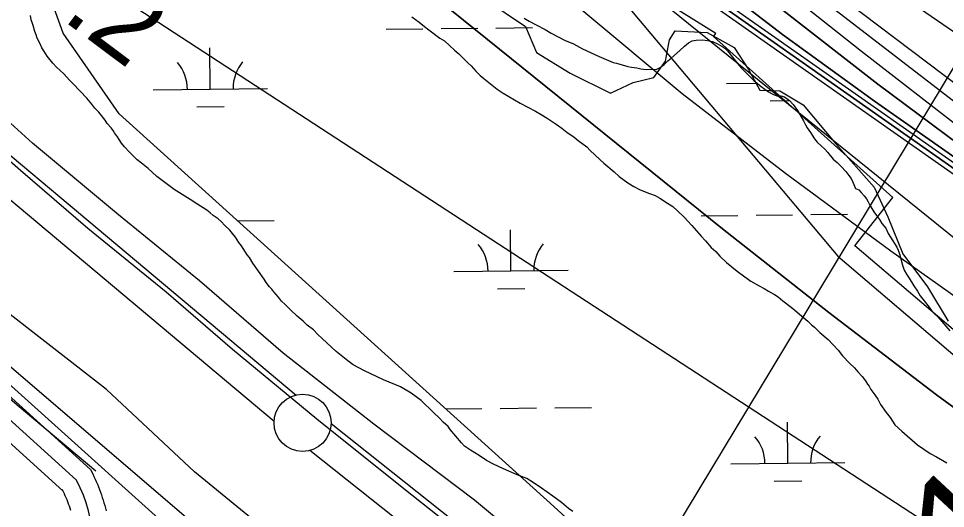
# Model space of a CAD drawing. Extents: x 3651524 to 3689615, y 505651 to 531377.
# Drawn here: x 3659322 to 3660133, y 515199 to 515628 of the extents above; entities that cross this region are included whole.
import ezdxf

# ---------------------------------------------------------------- set-up
doc = ezdxf.new("R2010")
doc.units = 0
for name, color, linetype in [('V-FLOD-BASE', 7, 'Continuous'), ('V-LEVE-TOET', 7, 'Continuous'), ('V-RIVR-EDGE', 7, 'Continuous'), ('V-RIVR-RANG', 7, 'Continuous'), ('V-ROAD-CNTR', 7, 'Continuous'), ('V-RRAP-FSHR', 7, 'Continuous'), ('V-RRAP-RVMT', 7, 'Continuous'), ('V-SITE-OTLN', 7, 'Continuous'), ('V-SITE-VEGE', 7, 'Continuous'), ('V-SURV-IDEN', 7, 'Continuous'), ('V-SURV-LINE', 7, 'Continuous'), ('V-TOPO-DPTH', 7, 'Continuous'), ('V-TOPO-MAJR', 7, 'Continuous'), ('V-TOPO-MINR', 7, 'Continuous'), ('V-TOPO-SHOR', 7, 'Continuous'), ('V-TOPO-WATR', 7, 'Continuous'), ('V-WETL-SWMP', 7, 'Continuous')]:
    doc.layers.add(name, color=color, linetype=linetype)

msp = doc.modelspace()

# ---------------------------------------------------------------- linework, layer by layer
at = {"layer": 'V-FLOD-BASE'}
msp.add_lwpolyline([(3660202.246, 514849.934), (3660130.479, 514878.072), (3660094.062, 514893.917), (3660067.606, 514905.013), (3660043.288, 514916.988), (3660029.21, 514925.614), (3660018.341, 514931.563), (3660008.183, 514937.73), (3659990.632, 514948.099), (3659957.923, 514970.414), (3659927.848, 514994.533), (3659869.11, 515042.731), (3659803.277, 515097.472), (3659726.718, 515163.094), (3659657.594, 515217.696), (3659582.986, 515277.622), (3659509.108, 515338.468), (3659450.9, 515388.763), (3659382.505, 515444.284), (3659323.604, 515495.071), (3659272.046, 515539.772)], dxfattribs=at)
at = {"layer": 'V-LEVE-TOET'}
for points in [[(3660071.802, 514931.537), (3660051.435, 514941.988), (3660030.623, 514953.391), (3660011.235, 514965.224), (3659988.67, 514980.906), (3659964.147, 515002.045), (3659880.671, 515072.093), (3659798.595, 515141.866), (3659720.836, 515206.581), (3659632.799, 515273.237), (3659553.316, 515335.183), (3659480.219, 515398.591), (3659409.305, 515456.3), (3659334.074, 515519.063), (3659291.946, 515556.916)], [(3660199.319, 514735.035), (3660098.623, 514769.878), (3660086.996, 514773.97), (3660064.474, 514783.073), (3660040.857, 514794.794), (3659998.685, 514814.799), (3659960.952, 514833.968), (3659935.336, 514849.74), (3659920.406, 514861.442), (3659895.816, 514880.237), (3659831.748, 514930.935), (3659758.321, 514999.285), (3659706.789, 515044.924), (3659640.213, 515098.279), (3659559.63, 515162.84), (3659475.879, 515231.487), (3659398.801, 515303.464), (3659303.683, 515377.135), (3659277.6, 515401.137)]]:
    msp.add_lwpolyline(points, dxfattribs=at)
at = {"layer": 'V-RIVR-EDGE'}
msp.add_lwpolyline([(3659730.811, 515644.508), (3659765.572, 515621.01), (3659775.121, 515598.173), (3659804.492, 515580.091), (3659839.868, 515562.594), (3659859.702, 515572.15), (3659877.723, 515576.308), (3659887.964, 515590.691), (3659891.612, 515609.292), (3659896.434, 515617.084), (3659924.646, 515615.814), (3659948.026, 515602.549), (3659960.585, 515583.307), (3659970.746, 515565.272), (3659988.154, 515564.629), (3660008.535, 515552.572), (3660037.266, 515518.282), (3660070.791, 515480.379), (3660082.733, 515454.535), (3660095.86, 515422.085), (3660117.4, 515393.216), (3660135.336, 515363.155)], dxfattribs=at)
at = {"layer": 'V-RIVR-RANG'}
msp.add_line((3659828.666, 515068.764), (3660479.498, 516147.66), dxfattribs=at)
at = {"layer": 'V-ROAD-CNTR'}
for points in [[(3658958.234, 515627.965), (3659086.369, 515519.746), (3659327.839, 515312.195), (3659656.03, 515031.04), (3659765.593, 514933.204)], [(3659246.539, 515358.509), (3659384.745, 515233.4), (3659386.7, 515229.615), (3659387.782, 515227.416), (3659388.849, 515225.179), (3659389.847, 515222.949), (3659390.827, 515220.714), (3659391.783, 515218.379), (3659392.671, 515216.103), (3659393.521, 515213.818), (3659394.361, 515211.443), (3659395.121, 515209.115), (3659395.86, 515206.785), (3659396.55, 515204.412), (3659397.211, 515202.038), (3659397.83, 515199.613), (3659398.389, 515197.227)], [(3659228.186, 515354.89), (3659372.664, 515224.103)], [(3659233.04, 515330.262), (3659360.583, 515214.806), (3659359.91, 515216.109), (3659360.784, 515214.332), (3659361.617, 515212.589), (3659362.417, 515210.801), (3659363.203, 515209.006), (3659363.927, 515207.239), (3659364.637, 515205.421), (3659365.319, 515203.586), (3659365.957, 515201.783), (3659366.563, 515199.927), (3659367.154, 515198.061)]]:
    msp.add_lwpolyline(points, dxfattribs=at)
msp.add_arc((3659260.606, 515165.764), 126.334, 335.865478, 27.501708, dxfattribs=at)
at = {"layer": 'V-RRAP-FSHR'}
msp.add_lwpolyline([(3659396.851, 515999.135), (3659842.953, 515653.316), (3660038.76, 515420.179), (3660353.083, 515152.532), (3660556.566, 515075.917), (3660792.389, 514981.084), (3661161.297, 514923.914), (3661473.843, 514844.374), (3661744.117, 514711.391), (3661981.087, 514567.222), (3662157.856, 514447.912), (3662424.289, 514303.745)], dxfattribs=at)
at = {"layer": 'V-RRAP-RVMT'}
msp.add_lwpolyline([(3660212.139, 515294.417), (3660053.726, 515429.09), (3660087.126, 515471.484), (3659930.09, 515612.317), (3659932.054, 515614.896), (3659893.694, 515638.795), (3659903.071, 515653.931), (3659791.482, 515753.456)], dxfattribs=at)
at = {"layer": 'V-SITE-OTLN'}
msp.add_lwpolyline([(3659916.883, 514741.587), (3659512.039, 513913.12), (3659329.007, 514006.281), (3659304.443, 514014.727), (3658980.548, 514131.512), (3658955.724, 514117.576), (3658945.822, 514112.976), (3658632.392, 514253.882), (3658609.256, 514298.508), (3658552.541, 514346.241), (3658354.413, 514420.329), (3658716.841, 515132.79), (3658910.205, 515571.707), (3658949.531, 515580.343), (3659222.548, 515382.445), (3659265.312, 515351.449), (3659798.564, 514872.069), (3659922.366, 514761.047)], close=True, dxfattribs=at)
at = {"layer": 'V-SITE-VEGE'}
for points in [[(3659587.432, 515348.121), (3659583.694, 515351.682), (3659579.971, 515355.629), (3659574.327, 515359.628), (3659570.976, 515363.179), (3659565.727, 515367.554), (3659559.747, 515373.1), (3659555.276, 515377.835), (3659551.901, 515380.618), (3659549.316, 515384.147), (3659545.231, 515388.872), (3659543.379, 515391.227), (3659541.518, 515393.199), (3659538.558, 515397.123), (3659536.719, 515399.863), (3659526.762, 515413.968), (3659523.837, 515419.043), (3659521.986, 515421.398), (3659518.306, 515426.878), (3659516.837, 515429.223), (3659514.613, 515431.976), (3659511.678, 515436.666), (3659509.079, 515439.812), (3659506.87, 515442.945), (3659502.006, 515447.307), (3659499.399, 515450.07), (3659496.408, 515452.843), (3659492.265, 515455.649), (3659489.648, 515458.026), (3659486.646, 515460.416), (3659477.976, 515466.04), (3659471.941, 515469.667), (3659457.994, 515478.515), (3659449.722, 515484.509), (3659442.964, 515489.695), (3659438.856, 515493.649), (3659435.108, 515496.83), (3659429.488, 515501.598), (3659425.73, 515504.393), (3659422.74, 515507.166), (3659419.015, 515511.111), (3659414.546, 515515.846), (3659411.949, 515518.991), (3659409.735, 515522.127), (3659408.269, 515524.472), (3659405.682, 515528), (3659404.586, 515529.95), (3659402.735, 515532.307), (3659399.395, 515536.242), (3659397.556, 515538.982), (3659392.001, 515546.052), (3659388.649, 515549.603), (3659386.062, 515553.131), (3659381.606, 515558.249), (3659369.684, 515570.875), (3659366.322, 515574.042), (3659361.49, 515579.555), (3659355.137, 515585.496), (3659351.785, 515589.045), (3659346.964, 515594.943), (3659344.029, 515599.635), (3659342.19, 515602.374), (3659340.754, 515605.87), (3659338.213, 515610.932), (3659337.14, 515613.648), (3659336.077, 515616.753), (3659334.686, 515621.78), (3659333.615, 515624.498), (3659332.913, 515626.823), (3659332.255, 515630.679)], [(3659666.159, 515629.508), (3659672.547, 515624.717), (3659677.05, 515621.135), (3659680.796, 515617.957), (3659690.567, 515610.764), (3659694.722, 515608.339), (3659703.322, 515600.418), (3659707.07, 515597.239), (3659711.922, 515592.494), (3659714.903, 515589.336), (3659717.894, 515586.563), (3659721.979, 515581.84), (3659725.715, 515578.279), (3659729.09, 515575.494), (3659740.725, 515566.331), (3659745.994, 515562.724), (3659760.709, 515553.856), (3659774.326, 515546.938), (3659779.235, 515544.11), (3659784.517, 515540.889), (3659792.426, 515535.67), (3659797.313, 515532.076), (3659801.816, 515528.492), (3659808.214, 515524.085), (3659811.587, 515521.301), (3659819.104, 515515.71), (3659822.083, 515512.554), (3659830.683, 515504.631), (3659834.048, 515501.462), (3659843.043, 515493.909), (3659847.534, 515489.942), (3659855.048, 515484.351), (3659860.33, 515481.13), (3659866.007, 515478.279), (3659873.972, 515474.98), (3659878.913, 515473.3), (3659883.065, 515470.88), (3659889.848, 515466.46), (3659894.372, 515463.644), (3659898.48, 515459.687), (3659904.462, 515454.141), (3659911.165, 515447.039), (3659919.339, 515437.592), (3659923.064, 515433.645), (3659927.883, 515427.751), (3659932.004, 515424.177), (3659935.727, 515420.231), (3659941.326, 515414.697), (3659950.704, 515407.134), (3659957.464, 515401.948), (3659962.734, 515398.346), (3659969.91, 515394.299), (3659974.446, 515391.864), (3659978.215, 515389.451), (3659983.507, 515386.613), (3659986.519, 515384.608), (3659990.64, 515381.034), (3659998.154, 515375.445), (3660003.03, 515371.466), (3660007.522, 515367.497), (3660012.769, 515363.124), (3660015.748, 515359.968), (3660018.378, 515357.973), (3660023.232, 515353.224), (3660030.353, 515347.264), (3660039.292, 515337.795), (3660042.995, 515333.082), (3660049.327, 515326.375), (3660053.436, 515322.418), (3660056.403, 515318.877), (3660060.129, 515314.933), (3660063.086, 515311.009), (3660064.927, 515308.269), (3660066.406, 515306.307), (3660067.862, 515303.579), (3660071.182, 515298.876), (3660073.756, 515294.965), (3660076.308, 515290.285), (3660081.094, 515283.236), (3660084.807, 515278.908), (3660088.85, 515272.65), (3660094.832, 515267.106), (3660108.691, 515255.19), (3660119.603, 515247.582), (3660125.28, 515244.733), (3660134.34, 515239.482)], [(3659806.846, 515196.712), (3659803.088, 515199.507), (3659797.096, 515204.668), (3659789.582, 515210.259), (3659779.413, 515217.077), (3659772.27, 515222.273), (3659766.605, 515225.507), (3659758.258, 515228.818), (3659746.127, 515234.158), (3659737.415, 515238.245), (3659731.369, 515241.491), (3659724.971, 515245.899), (3659717.422, 515250.337), (3659712.153, 515253.943), (3659709.546, 515256.706), (3659699.521, 515268.509), (3659697.682, 515271.251), (3659693.561, 515274.823), (3659690.209, 515278.374), (3659684.984, 515283.514), (3659674.148, 515293.806), (3659665.506, 515300.195), (3659656.071, 515305.84), (3659641.28, 515312.025), (3659624.615, 515319.799), (3659614.787, 515325.07), (3659609.9, 515328.667), (3659599.767, 515336.633), (3659587.432, 515348.121)]]:
    msp.add_lwpolyline(points, dxfattribs=at)
at = {"layer": 'V-SURV-LINE'}
for points in [[(3659108.954, 515680.688), (3659564.768, 515298.627)], [(3659545.498, 515275.634), (3659089.683, 515657.696)], [(3659595.41, 515273.624), (3659713.15, 515180.108)], [(3659694.506, 515156.605), (3659576.765, 515250.121)]]:
    msp.add_lwpolyline(points, dxfattribs=at)
msp.add_circle((3659570.439, 515274.301), 25, dxfattribs=at)
at = {"layer": 'V-TOPO-DPTH'}
for points in [[(3658899.589, 516724.07), (3659568.117, 515898.581), (3659572.31, 515893.572), (3659576.607, 515888.659), (3659581.063, 515883.889), (3659585.624, 515879.213), (3659590.344, 515874.7), (3659595.17, 515870.309), (3659600.157, 515866.1), (3659605.25, 515862.013), (3659691.304, 515795.545), (3659739.384, 515758.163), (3659787.304, 515720.577), (3659834.982, 515682.686), (3659882.5, 515644.592), (3660240.174, 515355.97)], [(3658899.589, 516724.07), (3659568.117, 515898.581), (3659572.31, 515893.572), (3659576.607, 515888.659), (3659581.063, 515883.889), (3659585.624, 515879.213), (3659590.344, 515874.7), (3659595.17, 515870.309), (3659600.157, 515866.1), (3659605.25, 515862.013), (3659691.304, 515795.545), (3659739.384, 515758.163), (3659787.304, 515720.577), (3659834.982, 515682.686), (3659882.5, 515644.592), (3660240.174, 515355.97)], [(3660561.202, 515201.855), (3659835.435, 515710.798), (3659793.122, 515741.866), (3659751.77, 515774.113), (3659711.861, 515808.128), (3659672.914, 515843.323), (3659640.641, 515873.787), (3659618.931, 515894.995), (3659597.723, 515916.676), (3659577.268, 515939.069), (3659557.315, 515961.937), (3659041.277, 516574.153)], [(3660561.202, 515201.855), (3659835.435, 515710.798), (3659793.122, 515741.866), (3659751.77, 515774.113), (3659711.861, 515808.128), (3659672.914, 515843.323), (3659640.641, 515873.787), (3659618.931, 515894.995), (3659597.723, 515916.676), (3659577.268, 515939.069), (3659557.315, 515961.937), (3659041.277, 516574.153)], [(3660220.777, 515229.04), (3660125.134, 515298.829), (3660031.047, 515370.704), (3659937.999, 515443.969), (3659515.917, 515783.898), (3659510.701, 515788.428), (3659505.728, 515793.193), (3659501.121, 515798.313), (3659496.758, 515803.669), (3659121.631, 516300.59), (3659093.91, 516336.971), (3659065.974, 516373.184), (3659037.713, 516409.144), (3659009.237, 516444.937), (3658951.96, 516516.27)], [(3659203.997, 516455.422), (3659249.099, 516392.961), (3659295.447, 516331.445), (3659342.802, 516270.736), (3659391.669, 516211.237), (3659441.543, 516152.545), (3659606.563, 515963.224), (3659613.614, 515955.573), (3659620.93, 515948.198), (3659628.642, 515941.238), (3659636.618, 515934.556), (3660059.734, 515599.534), (3660149.273, 515529.938)], [(3659203.997, 516455.422), (3659249.099, 516392.961), (3659295.447, 516331.445), (3659342.802, 516270.736), (3659391.669, 516211.237), (3659441.543, 516152.545), (3659606.563, 515963.224), (3659613.614, 515955.573), (3659620.93, 515948.198), (3659628.642, 515941.238), (3659636.618, 515934.556), (3660059.734, 515599.534), (3660149.273, 515529.938)], [(3659180.088, 516429.198), (3659588.863, 515962.484), (3659600.589, 515949.567), (3659612.61, 515936.939), (3659625.072, 515924.746), (3659637.827, 515912.843), (3659759.825, 515802.994), (3659834.938, 515737.814), (3659911.561, 515674.532), (3659990.449, 515614.098), (3660070.848, 515555.562), (3660572.282, 515204.361)], [(3660572.282, 515204.361), (3660070.848, 515555.562), (3659990.449, 515614.098), (3659911.561, 515674.532), (3659834.938, 515737.814), (3659759.825, 515802.994), (3659637.827, 515912.843), (3659625.072, 515924.746), (3659612.61, 515936.939), (3659600.589, 515949.567), (3659588.863, 515962.484), (3659180.088, 516429.198)], [(3659193.993, 516433.801), (3659232.704, 516384.43), (3659272.616, 516336.025), (3659313.331, 516288.265), (3659597.717, 515962.858), (3659607.129, 515952.6), (3659616.854, 515942.662), (3659627.047, 515933.206), (3659637.553, 515924.071), (3659843.231, 515753.783), (3659957.9, 515661.174), (3660074.019, 515570.468), (3660192.31, 515482.615)], [(3660192.31, 515482.615), (3660074.019, 515570.468), (3659957.9, 515661.174), (3659843.231, 515753.783), (3659637.553, 515924.071), (3659627.047, 515933.206), (3659616.854, 515942.662), (3659607.129, 515952.6), (3659597.717, 515962.858), (3659313.331, 516288.265), (3659272.616, 516336.025), (3659232.704, 516384.43), (3659193.993, 516433.801)]]:
    msp.add_lwpolyline(points, dxfattribs=at)
at = {"layer": 'V-TOPO-MAJR'}
msp.add_lwpolyline([(3659235.003, 516451.101), (3659274.641, 516394.713), (3659314.807, 516338.69), (3659364.764, 516270.025), (3659405.663, 516215.315), (3659447.485, 516161.339), (3659490.691, 516108.465), (3659534.82, 516056.324), (3659615.398, 515963.581), (3659620.073, 515958.515), (3659624.936, 515953.649), (3659630.082, 515949.082), (3659635.416, 515944.715), (3660311.335, 515424.312)], dxfattribs=at)
at = {"layer": 'V-TOPO-MINR'}
for points in [[(3658970.75, 516648.522), (3659549.511, 515948.184), (3659568.629, 515925.82), (3659588.227, 515903.9), (3659608.546, 515882.646), (3659629.344, 515861.835), (3659650.947, 515841.895), (3659673.137, 515822.666), (3659696.21, 515804.505), (3659719.87, 515787.056), (3660555.664, 515200.604)], [(3659041.277, 516574.153), (3659557.315, 515961.937), (3659577.268, 515939.069), (3659597.723, 515916.676), (3659618.931, 515894.995), (3659640.641, 515873.787), (3659672.914, 515843.323), (3659711.861, 515808.128), (3659751.77, 515774.113), (3659793.122, 515741.866), (3659835.435, 515710.798), (3660561.202, 515201.855)], [(3658951.96, 516516.27), (3659009.237, 516444.937), (3659037.713, 516409.144), (3659065.974, 516373.184), (3659093.91, 516336.971), (3659121.631, 516300.59), (3659496.758, 515803.669), (3659501.121, 515798.313), (3659505.728, 515793.193), (3659510.701, 515788.428), (3659515.917, 515783.898), (3659937.999, 515443.969), (3660031.047, 515370.704), (3660125.134, 515298.829), (3660220.777, 515229.04)], [(3659111.116, 516500.99), (3659574.163, 515962.172), (3659589.741, 515944.672), (3659605.711, 515927.551), (3659622.268, 515910.997), (3659639.217, 515894.822), (3659716.406, 515823.691), (3659773.198, 515773.419), (3659831.257, 515724.722), (3659891.218, 515678.385), (3659952.445, 515633.622), (3660566.742, 515203.107)], [(3659101.398, 516453.858), (3659543.399, 515883.69), (3659551.15, 515874.223), (3659559.217, 515865.049), (3659567.761, 515856.316), (3659576.621, 515847.878), (3659728.439, 515710.79), (3659814.714, 515635.609), (3659902.672, 515562.53), (3659993.157, 515492.603), (3660085.326, 515424.778), (3660520.018, 515116.583)], [(3659203.997, 516455.422), (3659249.099, 516392.961), (3659295.447, 516331.445), (3659342.802, 516270.736), (3659391.669, 516211.237), (3659441.543, 516152.545), (3659606.563, 515963.224), (3659613.614, 515955.573), (3659620.93, 515948.198), (3659628.642, 515941.238), (3659636.618, 515934.556), (3660059.734, 515599.534), (3660149.273, 515529.938)], [(3659305.376, 516435.237), (3659331.43, 516396.23), (3659357.519, 516357.246), (3659383.893, 516318.46), (3659410.696, 516279.969), (3659437.785, 516241.674), (3659630.56, 515972.34), (3659632.625, 515969.591), (3659634.77, 515966.909), (3659637.036, 515964.328), (3659639.382, 515961.815), (3659641.854, 515959.431), (3659644.413, 515957.148), (3659647.101, 515955.02), (3659649.875, 515952.995), (3660616.218, 515290.126)], [(3659180.088, 516429.198), (3659588.863, 515962.484), (3659600.589, 515949.567), (3659612.61, 515936.939), (3659625.072, 515924.746), (3659637.827, 515912.843), (3659759.825, 515802.994), (3659834.938, 515737.814), (3659911.561, 515674.532), (3659990.449, 515614.098), (3660070.848, 515555.562), (3660572.282, 515204.361)], [(3659193.993, 516433.801), (3659232.704, 516384.43), (3659272.616, 516336.025), (3659313.331, 516288.265), (3659597.717, 515962.858), (3659607.129, 515952.6), (3659616.854, 515942.662), (3659627.047, 515933.206), (3659637.553, 515924.071), (3659843.231, 515753.783), (3659957.9, 515661.174), (3660074.019, 515570.468), (3660192.31, 515482.615)], [(3659277.146, 516432.327), (3659309.733, 516384.43), (3659342.893, 516336.928), (3659376.435, 516289.689), (3659506.522, 516108.792), (3659525.703, 516082.864), (3659545.339, 516057.295), (3659565.657, 516032.265), (3659586.43, 516007.594), (3659624.219, 515963.925), (3659626.513, 515961.438), (3659628.905, 515959.054), (3659631.442, 515956.826), (3659634.077, 515954.702), (3660572.832, 515245.86)], [(3659380.36, 515670.29), (3659390.806, 515661.585), (3659396.1, 515657.33), (3659401.488, 515653.202), (3659407.019, 515649.267), (3659412.645, 515645.46), (3660437.591, 514977.855), (3660443.421, 514974.06), (3660449.253, 514970.269), (3660455.089, 514966.482), (3660460.926, 514962.699), (3660467.433, 514958.485), (3660470.024, 514956.82), (3660472.624, 514955.168), (3660475.236, 514953.536), (3660477.856, 514951.917), (3660480.109, 514950.535), (3660483.081, 514948.657), (3660486.001, 514946.698), (3660486.111, 514946.437), (3660486.109, 514946.237), (3660485.941, 514946.13), (3660485.661, 514946.083), (3660480.577, 514948.259)]]:
    msp.add_lwpolyline(points, dxfattribs=at)
at = {"layer": 'V-TOPO-SHOR'}
msp.add_lwpolyline([(3659276.939, 515327.194), (3659322.369, 515288.495), (3659389.472, 515232.347)], dxfattribs=at)
at = {"layer": 'V-TOPO-WATR'}
msp.add_lwpolyline([(3658899.589, 516724.07), (3659568.117, 515898.581), (3659572.31, 515893.572), (3659576.607, 515888.659), (3659581.063, 515883.889), (3659585.624, 515879.213), (3659590.344, 515874.7), (3659595.17, 515870.309), (3659600.157, 515866.1), (3659605.25, 515862.013), (3659691.304, 515795.545), (3659739.384, 515758.163), (3659787.304, 515720.577), (3659834.982, 515682.686), (3659882.5, 515644.592), (3660240.174, 515355.97)], dxfattribs=at)
at = {"layer": 'V-WETL-SWMP'}
for p, q in [((3659643.664, 515618.633), (3659675.662, 515618.978)), ((3659691.661, 515619.15), (3659723.659, 515619.494)), ((3659739.659, 515619.666), (3659771.657, 515620.011)), ((3659489.627, 515566.23), (3659489.24, 515602.228)), ((3659439.63, 515565.692), (3659539.624, 515566.768)), ((3659941.509, 515571.094), (3659968.441, 515571.384)), ((3659477.794, 515550.671), (3659501.793, 515550.929)), ((3659979.673, 515556.073), (3659996.784, 515556.257)), ((3659919.345, 515455.417), (3659951.343, 515455.761)), ((3659967.342, 515455.933), (3659999.34, 515456.278)), ((3660015.339, 515456.45), (3660047.337, 515456.794)), ((3659513.561, 515451.049), (3659545.458, 515451.392)), ((3659752.79, 515407.191), (3659752.403, 515443.189)), ((3659702.793, 515406.653), (3659802.787, 515407.73)), ((3659740.957, 515391.632), (3659764.956, 515391.89)), ((3659695.742, 515286.499), (3659727.24, 515286.838)), ((3659743.239, 515287.011), (3659775.237, 515287.355)), ((3659791.236, 515287.527), (3659823.234, 515287.872)), ((3659995.087, 515238.976), (3659994.699, 515274.974)), ((3659945.09, 515238.438), (3660045.084, 515239.515)), ((3659983.253, 515223.417), (3660007.252, 515223.676))]:
    msp.add_line(p, q, dxfattribs=at)
for points in [[(3660207.623, 514931.048), (3660066.484, 514989.345), (3659937.618, 515066.051), (3659790.343, 515201.053), (3659409.883, 515544.694), (3659360.791, 515615.264), (3659345.45, 515658.219), (3659351.586, 515679.696), (3659366.928, 515704.242), (3659397.61, 515731.856), (3659428.292, 515756.402), (3659458.975, 515780.948), (3659489.657, 515814.699), (3659504.998, 515848.449), (3659526.655, 515850.115)], [(3659764.363, 515628.186), (3659768.618, 515625.659), (3659774.781, 515622.596), (3659782.831, 515618.277), (3659788.033, 515615.242), (3659800.112, 515608.883), (3659804.155, 515607.324), (3659807.476, 515605.786), (3659815.286, 515601.474), (3659822.41, 515598.384), (3659826.919, 515596.33), (3659830.001, 515594.799), (3659842.114, 515589.642), (3659845.216, 515588.831), (3659854.99, 515585.905), (3659858.346, 515585.568), (3659862.89, 515584.715), (3659866.472, 515583.891), (3659871.27, 515583.512), (3659876.562, 515583.6), (3659879.925, 515583.504), (3659883.337, 515585.088), (3659887.024, 515587.867), (3659889.996, 515590.907), (3659892.948, 515593.227), (3659900.596, 515599.979), (3659904.557, 515603.952), (3659908.244, 515606.731), (3659911.422, 515608.563), (3659914.806, 515609.187), (3659920.338, 515609.268), (3659924.896, 515608.896), (3659929.192, 515607.811)], [(3659929.192, 515607.811), (3659932.994, 515606.259), (3659937.249, 515603.732), (3659939.843, 515601.974), (3659942.184, 515599.743), (3659947.748, 515592.61), (3659952.634, 515586.94), (3659954.487, 515584.482), (3659957.534, 515581.749), (3659965.48, 515573.827), (3659971.821, 515568.595), (3659975.122, 515566.336), (3659978.176, 515563.844), (3659981.964, 515561.812), (3659985.533, 515560.507), (3659989.137, 515560.403), (3659992.239, 515559.592), (3659996.713, 515556.338), (3659999.739, 515552.885), (3660003.671, 515547.482), (3660008.7, 515538.441), (3660010.525, 515535.023), (3660012.131, 515532.332), (3660014.903, 515528.405), (3660018.347, 515522.776), (3660020.907, 515519.817), (3660024.18, 515516.597), (3660027.46, 515513.618), (3660029.793, 515511.146), (3660034.665, 515504.995), (3660038.186, 515502.008), (3660041.692, 515498.541), (3660045.892, 515494.093), (3660048.438, 515490.653), (3660050.53, 515488.189), (3660052.115, 515484.777), (3660054.365, 515479.423), (3660057.214, 515478.139), (3660059.313, 515475.914), (3660061.873, 515472.956), (3660063.959, 515470.251), (3660065.564, 515467.56), (3660066.923, 515464.636), (3660070.36, 515458.766), (3660072.673, 515455.574), (3660075.458, 515452.128), (3660077.524, 515448.702), (3660080.769, 515444.522), (3660083.04, 515439.888), (3660084.872, 515436.71), (3660090.395, 515428.135), (3660091.761, 515425.451), (3660092.865, 515422.054), (3660095.464, 515412.121), (3660097.021, 515407.749), (3660099.086, 515404.323), (3660101.392, 515400.891), (3660105.522, 515394.04), (3660108.514, 515389.385), (3660110.806, 515385.472), (3660113.365, 515382.514), (3660118.697, 515375.628), (3660120.776, 515372.683), (3660123.575, 515369.717), (3660126.382, 515366.992), (3660136.847, 515354.669)]]:
    msp.add_lwpolyline(points, dxfattribs=at)
for centre, start, end in [((3659434.382, 515566.11), 359.844864, 41.388523), ((3659544.862, 515567.3), 139.844861, 181.38852), ((3659697.545, 515407.072), 359.844864, 41.388523), ((3659808.025, 515408.261), 139.844861, 181.38852), ((3659939.842, 515238.857), 359.844864, 41.388523), ((3660050.321, 515240.046), 139.844861, 181.38852)]:
    msp.add_arc(centre, 35.246, start, end, dxfattribs=at)

# ---------------------------------------------------------------- texts
at = {"layer": 'V-RIVR-RANG'}
msp.add_text('15.2', height=67, rotation=323.228326, dxfattribs=at).set_placement((3659278.934, 515687.447))
at = {"layer": 'V-SURV-IDEN'}
msp.add_text('711+20.6', height=100, rotation=47.113722, dxfattribs=at).set_placement((3660063.619, 515018.013))

doc.saveas('drawing.dxf')
